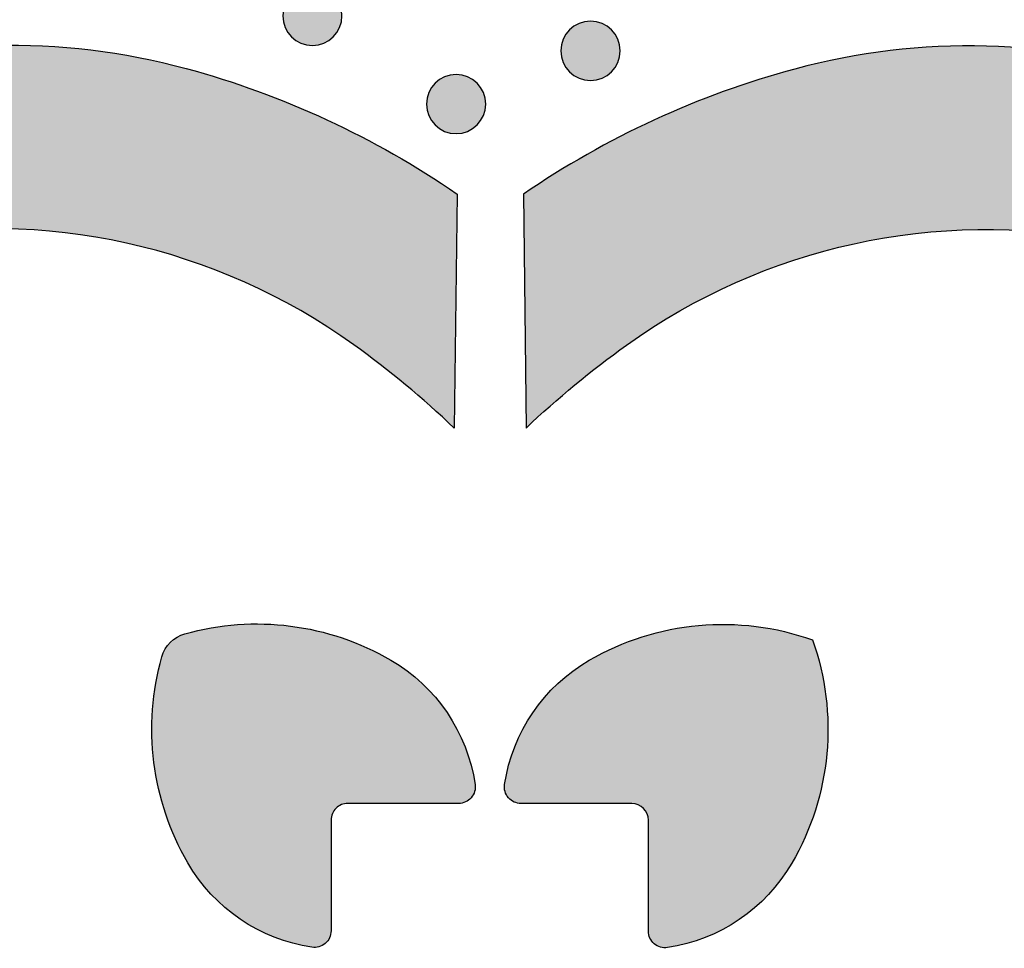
# Model space of a CAD drawing. Header units: millimetres. Extents: x -3873 to -97, y 912 to 4165.
# Tile 372 of 656: x -1908 to -1849, y 2684 to 2739. Entities that reach past the tile are written whole.
import ezdxf

# ---------------------------------------------------------------- set-up
doc = ezdxf.new("R2010")
doc.units = ezdxf.units.MM
doc.layers.add('pattern', color=7, linetype='Continuous', true_color=0x000000)

msp = doc.modelspace()

# ---------------------------------------------------------------- hatches: boundary and pattern name
at = {"layer": 'pattern'}
for points in [[(-1889.658, 2738.274), (-1889.686, 2738.247), (-1889.715, 2738.22), (-1889.745, 2738.193), (-1889.776, 2738.167), (-1889.807, 2738.141), (-1889.84, 2738.116), (-1889.873, 2738.091), (-1889.907, 2738.067), (-1889.942, 2738.044), (-1889.978, 2738.021), (-1890.014, 2737.999), (-1890.052, 2737.978), (-1890.09, 2737.958), (-1890.128, 2737.938), (-1890.168, 2737.919), (-1890.208, 2737.901), (-1890.249, 2737.884), (-1890.29, 2737.868), (-1890.332, 2737.853), (-1890.374, 2737.839), (-1890.417, 2737.826), (-1890.461, 2737.814), (-1890.505, 2737.803), (-1890.549, 2737.793), (-1890.594, 2737.785), (-1890.639, 2737.777), (-1890.684, 2737.771), (-1890.729, 2737.765), (-1890.775, 2737.761), (-1890.821, 2737.758), (-1890.867, 2737.756), (-1890.913, 2737.756), (-1890.959, 2737.757), (-1891.004, 2737.758), (-1891.05, 2737.761), (-1891.096, 2737.766), (-1891.141, 2737.771), (-1891.187, 2737.777), (-1891.232, 2737.785), (-1891.276, 2737.794), (-1891.321, 2737.804), (-1891.364, 2737.815), (-1891.408, 2737.827), (-1891.451, 2737.84), (-1891.493, 2737.854), (-1891.535, 2737.869), (-1891.577, 2737.885), (-1891.617, 2737.902), (-1891.657, 2737.92), (-1891.697, 2737.939), (-1891.735, 2737.959), (-1891.773, 2737.98), (-1891.811, 2738.001), (-1891.847, 2738.023), (-1891.883, 2738.046), (-1891.918, 2738.069), (-1891.952, 2738.093), (-1891.985, 2738.118), (-1892.018, 2738.143), (-1892.049, 2738.169), (-1892.08, 2738.195), (-1892.11, 2738.222), (-1892.139, 2738.249), (-1892.167, 2738.277), (-1892.194, 2738.305), (-1892.221, 2738.334), (-1892.248, 2738.364), (-1892.274, 2738.395), (-1892.3, 2738.426), (-1892.325, 2738.459), (-1892.35, 2738.492), (-1892.374, 2738.526), (-1892.397, 2738.561), (-1892.42, 2738.597), (-1892.442, 2738.633), (-1892.463, 2738.671), (-1892.484, 2738.709), (-1892.503, 2738.747), (-1892.522, 2738.787), (-1892.54, 2738.827), (-1892.557, 2738.868), (-1892.573, 2738.909), (-1892.588, 2738.951), (-1892.602, 2738.993), (-1892.615, 2739.036), (-1892.627, 2739.08), (-1892.638, 2739.124), (-1892.648, 2739.168), (-1892.657, 2739.213), (-1892.664, 2739.258), (-1892.671, 2739.303), (-1892.676, 2739.349), (-1892.68, 2739.394), (-1892.683, 2739.44), (-1892.685, 2739.486), (-1892.685, 2739.532), (-1892.685, 2739.578), (-1892.683, 2739.624), (-1892.68, 2739.669), (-1892.676, 2739.715), (-1892.67, 2739.76), (-1892.664, 2739.806), (-1892.656, 2739.851), (-1892.647, 2739.895), (-1892.638, 2739.94), (-1892.627, 2739.983), (-1892.614, 2740.027), (-1892.601, 2740.07), (-1892.587, 2740.112), (-1892.572, 2740.154), (-1892.556, 2740.196), (-1892.539, 2740.236), (-1892.521, 2740.276), (-1892.502, 2740.316), (-1892.482, 2740.355), (-1892.462, 2740.393), (-1892.44, 2740.43), (-1892.418, 2740.466), (-1892.396, 2740.502), (-1892.372, 2740.537), (-1892.348, 2740.571), (-1892.323, 2740.604), (-1892.298, 2740.637), (-1892.272, 2740.668), (-1892.246, 2740.699), (-1892.219, 2740.729), (-1892.192, 2740.758), (-1892.165, 2740.786), (-1892.136, 2740.813), (-1892.107, 2740.841), (-1892.078, 2740.867), (-1892.047, 2740.893), (-1892.015, 2740.919), (-1891.983, 2740.944), (-1891.949, 2740.969), (-1891.915, 2740.993), (-1891.88, 2741.016), (-1891.845, 2741.039), (-1891.808, 2741.061), (-1891.771, 2741.082), (-1891.733, 2741.103), (-1891.694, 2741.122), (-1891.655, 2741.141), (-1891.614, 2741.159), (-1891.574, 2741.176), (-1891.532, 2741.192), (-1891.49, 2741.207), (-1891.448, 2741.221), (-1891.405, 2741.234), (-1891.361, 2741.246), (-1891.318, 2741.257), (-1891.273, 2741.267), (-1891.229, 2741.276), (-1891.184, 2741.283), (-1891.138, 2741.29), (-1891.093, 2741.295), (-1891.047, 2741.299), (-1891.001, 2741.302), (-1890.956, 2741.304), (-1890.91, 2741.305), (-1890.864, 2741.304), (-1890.818, 2741.302), (-1890.772, 2741.299), (-1890.726, 2741.295), (-1890.681, 2741.29), (-1890.636, 2741.283), (-1890.591, 2741.275), (-1890.546, 2741.267), (-1890.502, 2741.257), (-1890.458, 2741.246), (-1890.414, 2741.234), (-1890.371, 2741.22), (-1890.329, 2741.206), (-1890.287, 2741.191), (-1890.246, 2741.175), (-1890.205, 2741.158), (-1890.165, 2741.14), (-1890.126, 2741.121), (-1890.087, 2741.101), (-1890.049, 2741.081), (-1890.012, 2741.06), (-1889.975, 2741.038), (-1889.939, 2741.015), (-1889.904, 2740.991), (-1889.87, 2740.967), (-1889.837, 2740.943), (-1889.805, 2740.917), (-1889.773, 2740.891), (-1889.742, 2740.865), (-1889.713, 2740.838), (-1889.684, 2740.811), (-1889.655, 2740.784), (-1889.628, 2740.756), (-1889.601, 2740.727), (-1889.574, 2740.697), (-1889.548, 2740.666), (-1889.522, 2740.634), (-1889.497, 2740.602), (-1889.472, 2740.568), (-1889.448, 2740.534), (-1889.425, 2740.499), (-1889.402, 2740.464), (-1889.38, 2740.427), (-1889.359, 2740.39), (-1889.339, 2740.352), (-1889.319, 2740.313), (-1889.3, 2740.274), (-1889.282, 2740.234), (-1889.265, 2740.193), (-1889.249, 2740.151), (-1889.234, 2740.109), (-1889.22, 2740.067), (-1889.207, 2740.024), (-1889.195, 2739.98), (-1889.184, 2739.937), (-1889.174, 2739.892), (-1889.165, 2739.848), (-1889.158, 2739.803), (-1889.151, 2739.757), (-1889.146, 2739.712), (-1889.142, 2739.666), (-1889.139, 2739.62), (-1889.137, 2739.575), (-1889.137, 2739.529), (-1889.137, 2739.483), (-1889.139, 2739.437), (-1889.142, 2739.391), (-1889.146, 2739.345), (-1889.152, 2739.3), (-1889.158, 2739.255), (-1889.166, 2739.21), (-1889.175, 2739.165), (-1889.185, 2739.121), (-1889.196, 2739.077), (-1889.208, 2739.033), (-1889.221, 2738.991), (-1889.235, 2738.948), (-1889.25, 2738.906), (-1889.266, 2738.865), (-1889.283, 2738.824), (-1889.301, 2738.784), (-1889.32, 2738.745), (-1889.34, 2738.706), (-1889.36, 2738.668), (-1889.382, 2738.631), (-1889.404, 2738.594), (-1889.427, 2738.558), (-1889.45, 2738.524), (-1889.474, 2738.489), (-1889.499, 2738.456), (-1889.524, 2738.424), (-1889.55, 2738.392), (-1889.576, 2738.361), (-1889.603, 2738.332), (-1889.63, 2738.303)], [(-1872.965, 2736.184), (-1872.994, 2736.156), (-1873.023, 2736.129), (-1873.053, 2736.102), (-1873.083, 2736.076), (-1873.115, 2736.05), (-1873.147, 2736.025), (-1873.181, 2736.001), (-1873.215, 2735.976), (-1873.25, 2735.953), (-1873.285, 2735.93), (-1873.322, 2735.908), (-1873.359, 2735.887), (-1873.397, 2735.867), (-1873.436, 2735.847), (-1873.476, 2735.828), (-1873.516, 2735.81), (-1873.556, 2735.793), (-1873.598, 2735.777), (-1873.64, 2735.762), (-1873.682, 2735.748), (-1873.725, 2735.735), (-1873.769, 2735.723), (-1873.813, 2735.712), (-1873.857, 2735.702), (-1873.902, 2735.694), (-1873.947, 2735.686), (-1873.992, 2735.68), (-1874.037, 2735.674), (-1874.083, 2735.67), (-1874.129, 2735.667), (-1874.175, 2735.666), (-1874.22, 2735.665), (-1874.266, 2735.666), (-1874.312, 2735.667), (-1874.358, 2735.67), (-1874.404, 2735.675), (-1874.449, 2735.68), (-1874.494, 2735.687), (-1874.539, 2735.694), (-1874.584, 2735.703), (-1874.628, 2735.713), (-1874.672, 2735.724), (-1874.716, 2735.736), (-1874.759, 2735.749), (-1874.801, 2735.763), (-1874.843, 2735.778), (-1874.884, 2735.795), (-1874.925, 2735.812), (-1874.965, 2735.83), (-1875.005, 2735.848), (-1875.043, 2735.868), (-1875.081, 2735.889), (-1875.118, 2735.91), (-1875.155, 2735.932), (-1875.191, 2735.955), (-1875.226, 2735.978), (-1875.26, 2736.002), (-1875.293, 2736.027), (-1875.325, 2736.052), (-1875.357, 2736.078), (-1875.388, 2736.104), (-1875.418, 2736.131), (-1875.447, 2736.158), (-1875.475, 2736.186), (-1875.502, 2736.214), (-1875.529, 2736.243), (-1875.556, 2736.273), (-1875.582, 2736.304), (-1875.608, 2736.335), (-1875.633, 2736.368), (-1875.658, 2736.401), (-1875.682, 2736.435), (-1875.705, 2736.47), (-1875.728, 2736.506), (-1875.75, 2736.542), (-1875.771, 2736.58), (-1875.792, 2736.618), (-1875.811, 2736.656), (-1875.83, 2736.696), (-1875.848, 2736.736), (-1875.865, 2736.777), (-1875.881, 2736.818), (-1875.896, 2736.86), (-1875.91, 2736.903), (-1875.923, 2736.946), (-1875.935, 2736.989), (-1875.946, 2737.033), (-1875.956, 2737.077), (-1875.965, 2737.122), (-1875.972, 2737.167), (-1875.979, 2737.212), (-1875.984, 2737.258), (-1875.988, 2737.303), (-1875.991, 2737.349), (-1875.993, 2737.395), (-1875.993, 2737.441), (-1875.993, 2737.487), (-1875.991, 2737.533), (-1875.988, 2737.578), (-1875.984, 2737.624), (-1875.978, 2737.67), (-1875.972, 2737.715), (-1875.964, 2737.76), (-1875.955, 2737.804), (-1875.945, 2737.849), (-1875.934, 2737.893), (-1875.922, 2737.936), (-1875.909, 2737.979), (-1875.895, 2738.021), (-1875.88, 2738.063), (-1875.864, 2738.105), (-1875.847, 2738.145), (-1875.829, 2738.186), (-1875.81, 2738.225), (-1875.79, 2738.264), (-1875.77, 2738.302), (-1875.748, 2738.339), (-1875.726, 2738.375), (-1875.703, 2738.411), (-1875.68, 2738.446), (-1875.656, 2738.48), (-1875.631, 2738.513), (-1875.606, 2738.546), (-1875.58, 2738.577), (-1875.554, 2738.608), (-1875.527, 2738.638), (-1875.5, 2738.667), (-1875.472, 2738.695), (-1875.444, 2738.723), (-1875.415, 2738.75), (-1875.385, 2738.776), (-1875.355, 2738.803), (-1875.323, 2738.828), (-1875.29, 2738.854), (-1875.257, 2738.878), (-1875.223, 2738.902), (-1875.188, 2738.926), (-1875.152, 2738.948), (-1875.116, 2738.97), (-1875.079, 2738.991), (-1875.041, 2739.012), (-1875.002, 2739.032), (-1874.962, 2739.05), (-1874.922, 2739.068), (-1874.881, 2739.085), (-1874.84, 2739.101), (-1874.798, 2739.116), (-1874.756, 2739.131), (-1874.713, 2739.144), (-1874.669, 2739.156), (-1874.625, 2739.166), (-1874.581, 2739.176), (-1874.536, 2739.185), (-1874.491, 2739.193), (-1874.446, 2739.199), (-1874.401, 2739.204), (-1874.355, 2739.208), (-1874.309, 2739.211), (-1874.263, 2739.213), (-1874.217, 2739.214), (-1874.171, 2739.213), (-1874.126, 2739.211), (-1874.08, 2739.208), (-1874.034, 2739.204), (-1873.989, 2739.199), (-1873.943, 2739.192), (-1873.898, 2739.184), (-1873.854, 2739.176), (-1873.81, 2739.166), (-1873.766, 2739.155), (-1873.722, 2739.143), (-1873.679, 2739.13), (-1873.637, 2739.115), (-1873.595, 2739.1), (-1873.554, 2739.084), (-1873.513, 2739.067), (-1873.473, 2739.049), (-1873.433, 2739.03), (-1873.395, 2739.011), (-1873.357, 2738.99), (-1873.319, 2738.969), (-1873.283, 2738.947), (-1873.247, 2738.924), (-1873.212, 2738.9), (-1873.178, 2738.876), (-1873.145, 2738.852), (-1873.113, 2738.826), (-1873.081, 2738.801), (-1873.05, 2738.774), (-1873.02, 2738.748), (-1872.991, 2738.72), (-1872.963, 2738.693), (-1872.936, 2738.665), (-1872.909, 2738.636), (-1872.882, 2738.606), (-1872.856, 2738.575), (-1872.83, 2738.543), (-1872.805, 2738.511), (-1872.78, 2738.478), (-1872.756, 2738.443), (-1872.733, 2738.408), (-1872.71, 2738.373), (-1872.688, 2738.336), (-1872.667, 2738.299), (-1872.646, 2738.261), (-1872.627, 2738.222), (-1872.608, 2738.183), (-1872.59, 2738.143), (-1872.573, 2738.102), (-1872.557, 2738.061), (-1872.542, 2738.019), (-1872.528, 2737.976), (-1872.515, 2737.933), (-1872.503, 2737.89), (-1872.492, 2737.846), (-1872.482, 2737.801), (-1872.473, 2737.757), (-1872.466, 2737.712), (-1872.459, 2737.667), (-1872.454, 2737.621), (-1872.45, 2737.575), (-1872.447, 2737.53), (-1872.445, 2737.484), (-1872.445, 2737.438), (-1872.445, 2737.392), (-1872.447, 2737.346), (-1872.45, 2737.3), (-1872.454, 2737.255), (-1872.46, 2737.209), (-1872.466, 2737.164), (-1872.474, 2737.119), (-1872.483, 2737.074), (-1872.492, 2737.03), (-1872.503, 2736.986), (-1872.516, 2736.943), (-1872.529, 2736.9), (-1872.543, 2736.857), (-1872.558, 2736.815), (-1872.574, 2736.774), (-1872.591, 2736.733), (-1872.609, 2736.693), (-1872.628, 2736.654), (-1872.648, 2736.615), (-1872.668, 2736.577), (-1872.69, 2736.54), (-1872.712, 2736.503), (-1872.734, 2736.468), (-1872.758, 2736.433), (-1872.782, 2736.399), (-1872.807, 2736.365), (-1872.832, 2736.333), (-1872.858, 2736.301), (-1872.884, 2736.271), (-1872.911, 2736.241), (-1872.938, 2736.212)], [(-1912.325, 2684.922), (-1926.37, 2684.766), (-1926.994, 2685.699), (-1927.6, 2686.646), (-1928.186, 2687.606), (-1928.753, 2688.58), (-1929.299, 2689.567), (-1929.825, 2690.565), (-1930.33, 2691.575), (-1930.813, 2692.596), (-1931.275, 2693.626), (-1931.715, 2694.666), (-1932.133, 2695.714), (-1932.528, 2696.771), (-1932.9, 2697.834), (-1933.25, 2698.904), (-1933.576, 2699.98), (-1933.88, 2701.06), (-1934.06, 2701.754), (-1934.229, 2702.453), (-1934.385, 2703.157), (-1934.529, 2703.865), (-1934.661, 2704.577), (-1934.78, 2705.292), (-1934.886, 2706.01), (-1934.979, 2706.731), (-1935.06, 2707.455), (-1935.127, 2708.181), (-1935.181, 2708.909), (-1935.222, 2709.638), (-1935.25, 2710.369), (-1935.265, 2711.1), (-1935.266, 2711.831), (-1935.254, 2712.563), (-1935.229, 2713.294), (-1935.191, 2714.024), (-1935.139, 2714.754), (-1935.074, 2715.482), (-1934.996, 2716.208), (-1934.905, 2716.932), (-1934.8, 2717.654), (-1934.683, 2718.373), (-1934.553, 2719.088), (-1934.411, 2719.8), (-1934.256, 2720.509), (-1934.088, 2721.213), (-1933.908, 2721.912), (-1933.716, 2722.607), (-1933.512, 2723.297), (-1933.297, 2723.981), (-1933.127, 2724.479), (-1932.942, 2724.975), (-1932.742, 2725.469), (-1932.526, 2725.959), (-1932.294, 2726.446), (-1932.048, 2726.927), (-1931.786, 2727.404), (-1931.509, 2727.874), (-1931.217, 2728.338), (-1930.911, 2728.794), (-1930.59, 2729.242), (-1930.255, 2729.681), (-1929.907, 2730.111), (-1929.545, 2730.531), (-1929.171, 2730.94), (-1928.784, 2731.338), (-1928.386, 2731.724), (-1927.976, 2732.097), (-1927.556, 2732.458), (-1927.126, 2732.806), (-1926.686, 2733.14), (-1926.237, 2733.459), (-1925.781, 2733.765), (-1925.316, 2734.056), (-1924.846, 2734.332), (-1924.369, 2734.593), (-1923.886, 2734.839), (-1923.4, 2735.069), (-1922.909, 2735.285), (-1922.415, 2735.484), (-1921.918, 2735.668), (-1921.42, 2735.837), (-1920.735, 2736.052), (-1920.045, 2736.254), (-1919.35, 2736.445), (-1918.65, 2736.624), (-1917.946, 2736.79), (-1917.237, 2736.944), (-1916.525, 2737.085), (-1915.809, 2737.214), (-1915.09, 2737.33), (-1914.368, 2737.433), (-1913.644, 2737.522), (-1912.918, 2737.599), (-1912.19, 2737.663), (-1911.46, 2737.714), (-1910.73, 2737.751), (-1909.998, 2737.775), (-1909.267, 2737.785), (-1908.535, 2737.783), (-1907.804, 2737.767), (-1907.074, 2737.738), (-1906.345, 2737.695), (-1905.617, 2737.64), (-1904.891, 2737.571), (-1904.168, 2737.49), (-1903.446, 2737.395), (-1902.728, 2737.288), (-1902.013, 2737.167), (-1901.302, 2737.035), (-1900.594, 2736.889), (-1899.891, 2736.732), (-1899.192, 2736.562), (-1898.498, 2736.38), (-1897.418, 2736.075), (-1896.343, 2735.746), (-1895.274, 2735.395), (-1894.211, 2735.021), (-1893.156, 2734.624), (-1892.108, 2734.204), (-1891.069, 2733.763), (-1890.039, 2733.299), (-1889.02, 2732.814), (-1888.011, 2732.307), (-1887.013, 2731.779), (-1886.027, 2731.231), (-1885.054, 2730.663), (-1884.095, 2730.075), (-1883.149, 2729.468), (-1882.218, 2728.842), (-1882.397, 2714.797), (-1883.838, 2716.123), (-1885.324, 2717.399), (-1886.853, 2718.623), (-1888.422, 2719.792), (-1889.174, 2720.318), (-1889.942, 2720.828), (-1890.725, 2721.321), (-1891.525, 2721.796), (-1892.339, 2722.253), (-1893.167, 2722.69), (-1894.009, 2723.108), (-1894.863, 2723.505), (-1895.73, 2723.882), (-1896.608, 2724.237), (-1897.496, 2724.571), (-1898.394, 2724.882), (-1899.301, 2725.17), (-1900.216, 2725.435), (-1901.139, 2725.677), (-1902.067, 2725.895), (-1903.001, 2726.09), (-1903.939, 2726.26), (-1904.88, 2726.406), (-1905.824, 2726.527), (-1906.769, 2726.624), (-1907.716, 2726.697), (-1908.661, 2726.746), (-1909.606, 2726.771), (-1910.548, 2726.771), (-1911.488, 2726.748), (-1912.423, 2726.701), (-1913.354, 2726.631), (-1914.279, 2726.538), (-1915.198, 2726.422), (-1916.109, 2726.284), (-1917.012, 2726.124), (-1917.155, 2726.096), (-1917.298, 2726.065), (-1917.442, 2726.031), (-1917.585, 2725.994), (-1917.728, 2725.955), (-1917.871, 2725.913), (-1918.015, 2725.868), (-1918.158, 2725.821), (-1918.3, 2725.77), (-1918.442, 2725.717), (-1918.584, 2725.661), (-1918.725, 2725.602), (-1918.866, 2725.54), (-1919.006, 2725.476), (-1919.145, 2725.408), (-1919.284, 2725.338), (-1919.421, 2725.265), (-1919.557, 2725.189), (-1919.692, 2725.111), (-1919.826, 2725.029), (-1919.959, 2724.945), (-1920.091, 2724.859), (-1920.221, 2724.769), (-1920.349, 2724.677), (-1920.476, 2724.583), (-1920.601, 2724.486), (-1920.724, 2724.386), (-1920.846, 2724.284), (-1920.966, 2724.18), (-1921.083, 2724.073), (-1921.199, 2723.964), (-1921.313, 2723.853), (-1921.424, 2723.739), (-1921.533, 2723.624), (-1921.64, 2723.506), (-1921.745, 2723.387), (-1921.847, 2723.265), (-1921.947, 2723.142), (-1922.044, 2723.017), (-1922.139, 2722.891), (-1922.231, 2722.762), (-1922.321, 2722.633), (-1922.408, 2722.501), (-1922.492, 2722.369), (-1922.573, 2722.235), (-1922.652, 2722.1), (-1922.728, 2721.964), (-1922.802, 2721.826), (-1922.872, 2721.688), (-1922.94, 2721.549), (-1923.004, 2721.409), (-1923.066, 2721.269), (-1923.126, 2721.127), (-1923.182, 2720.986), (-1923.235, 2720.844), (-1923.286, 2720.701), (-1923.334, 2720.558), (-1923.379, 2720.415), (-1923.421, 2720.272), (-1923.461, 2720.129), (-1923.498, 2719.985), (-1923.532, 2719.842), (-1923.563, 2719.699), (-1923.592, 2719.556), (-1923.753, 2718.653), (-1923.892, 2717.742), (-1924.01, 2716.824), (-1924.104, 2715.899), (-1924.176, 2714.968), (-1924.225, 2714.033), (-1924.25, 2713.094), (-1924.251, 2712.151), (-1924.228, 2711.207), (-1924.181, 2710.261), (-1924.11, 2709.314), (-1924.014, 2708.369), (-1923.894, 2707.425), (-1923.75, 2706.483), (-1923.581, 2705.545), (-1923.389, 2704.611), (-1923.172, 2703.682), (-1922.932, 2702.759), (-1922.668, 2701.844), (-1922.382, 2700.936), (-1922.072, 2700.038), (-1921.74, 2699.149), (-1921.387, 2698.27), (-1921.011, 2697.403), (-1920.615, 2696.548), (-1920.199, 2695.705), (-1919.763, 2694.876), (-1919.308, 2694.061), (-1918.834, 2693.261), (-1918.343, 2692.477), (-1917.834, 2691.708), (-1917.309, 2690.955), (-1916.143, 2689.384), (-1914.921, 2687.853), (-1913.648, 2686.364)], [(-1848.213, 2684.866), (-1834.168, 2684.686), (-1833.542, 2685.617), (-1832.935, 2686.563), (-1832.347, 2687.523), (-1831.779, 2688.496), (-1831.231, 2689.481), (-1830.703, 2690.479), (-1830.196, 2691.488), (-1829.711, 2692.508), (-1829.247, 2693.537), (-1828.806, 2694.576), (-1828.386, 2695.624), (-1827.989, 2696.68), (-1827.615, 2697.742), (-1827.263, 2698.812), (-1826.935, 2699.887), (-1826.63, 2700.966), (-1826.448, 2701.661), (-1826.278, 2702.359), (-1826.121, 2703.063), (-1825.975, 2703.77), (-1825.843, 2704.482), (-1825.722, 2705.197), (-1825.615, 2705.915), (-1825.52, 2706.636), (-1825.439, 2707.36), (-1825.37, 2708.086), (-1825.315, 2708.813), (-1825.272, 2709.542), (-1825.243, 2710.273), (-1825.227, 2711.004), (-1825.225, 2711.735), (-1825.235, 2712.467), (-1825.259, 2713.198), (-1825.296, 2713.929), (-1825.347, 2714.658), (-1825.411, 2715.386), (-1825.487, 2716.113), (-1825.577, 2716.837), (-1825.68, 2717.559), (-1825.796, 2718.278), (-1825.925, 2718.994), (-1826.066, 2719.706), (-1826.22, 2720.414), (-1826.386, 2721.119), (-1826.565, 2721.819), (-1826.756, 2722.514), (-1826.958, 2723.204), (-1827.173, 2723.888), (-1827.346, 2724.4), (-1827.535, 2724.908), (-1827.74, 2725.411), (-1827.959, 2725.91), (-1828.194, 2726.402), (-1828.444, 2726.888), (-1828.708, 2727.367), (-1828.986, 2727.837), (-1829.278, 2728.3), (-1829.583, 2728.753), (-1829.902, 2729.197), (-1830.233, 2729.631), (-1830.576, 2730.053), (-1830.931, 2730.465), (-1831.296, 2730.865), (-1831.672, 2731.253), (-1832.06, 2731.63), (-1832.459, 2731.996), (-1832.87, 2732.351), (-1833.292, 2732.695), (-1833.725, 2733.027), (-1834.168, 2733.346), (-1834.621, 2733.653), (-1835.083, 2733.945), (-1835.554, 2734.224), (-1836.032, 2734.489), (-1836.517, 2734.74), (-1837.009, 2734.975), (-1837.507, 2735.196), (-1838.01, 2735.401), (-1838.518, 2735.591), (-1839.029, 2735.765), (-1839.713, 2735.981), (-1840.403, 2736.185), (-1841.098, 2736.377), (-1841.797, 2736.557), (-1842.501, 2736.724), (-1843.21, 2736.879), (-1843.922, 2737.022), (-1844.637, 2737.152), (-1845.356, 2737.269), (-1846.078, 2737.373), (-1846.802, 2737.464), (-1847.528, 2737.542), (-1848.256, 2737.607), (-1848.985, 2737.659), (-1849.716, 2737.698), (-1850.447, 2737.723), (-1851.179, 2737.735), (-1851.91, 2737.733), (-1852.641, 2737.719), (-1853.372, 2737.691), (-1854.101, 2737.65), (-1854.829, 2737.596), (-1855.555, 2737.528), (-1856.278, 2737.448), (-1857, 2737.354), (-1857.718, 2737.248), (-1858.433, 2737.129), (-1859.145, 2736.998), (-1859.853, 2736.854), (-1860.557, 2736.697), (-1861.256, 2736.529), (-1861.95, 2736.348), (-1863.03, 2736.045), (-1864.106, 2735.718), (-1865.176, 2735.369), (-1866.239, 2734.996), (-1867.295, 2734.601), (-1868.344, 2734.184), (-1869.384, 2733.744), (-1870.414, 2733.282), (-1871.435, 2732.798), (-1872.445, 2732.293), (-1873.443, 2731.768), (-1874.43, 2731.221), (-1875.403, 2730.654), (-1876.364, 2730.068), (-1877.311, 2729.463), (-1878.244, 2728.838), (-1878.088, 2714.794), (-1876.646, 2716.117), (-1875.157, 2717.39), (-1873.626, 2718.611), (-1872.055, 2719.778), (-1871.302, 2720.303), (-1870.533, 2720.811), (-1869.749, 2721.303), (-1868.949, 2721.776), (-1868.134, 2722.232), (-1867.305, 2722.668), (-1866.462, 2723.084), (-1865.607, 2723.48), (-1864.74, 2723.855), (-1863.861, 2724.209), (-1862.972, 2724.541), (-1862.074, 2724.85), (-1861.166, 2725.137), (-1860.251, 2725.4), (-1859.328, 2725.641), (-1858.399, 2725.857), (-1857.465, 2726.05), (-1856.527, 2726.218), (-1855.585, 2726.363), (-1854.641, 2726.483), (-1853.696, 2726.578), (-1852.749, 2726.65), (-1851.803, 2726.697), (-1850.859, 2726.719), (-1849.916, 2726.718), (-1848.977, 2726.693), (-1848.041, 2726.645), (-1847.111, 2726.573), (-1846.186, 2726.478), (-1845.268, 2726.361), (-1844.357, 2726.221), (-1843.453, 2726.06), (-1843.304, 2726.03), (-1843.155, 2725.997), (-1843.007, 2725.962), (-1842.858, 2725.923), (-1842.71, 2725.882), (-1842.563, 2725.838), (-1842.416, 2725.791), (-1842.27, 2725.741), (-1842.124, 2725.688), (-1841.98, 2725.633), (-1841.836, 2725.575), (-1841.693, 2725.514), (-1841.552, 2725.451), (-1841.411, 2725.384), (-1841.272, 2725.315), (-1841.134, 2725.244), (-1840.997, 2725.17), (-1840.862, 2725.093), (-1840.728, 2725.014), (-1840.596, 2724.932), (-1840.466, 2724.848), (-1840.337, 2724.762), (-1840.21, 2724.673), (-1840.085, 2724.582), (-1839.962, 2724.489), (-1839.841, 2724.394), (-1839.722, 2724.297), (-1839.604, 2724.197), (-1839.489, 2724.096), (-1839.376, 2723.993), (-1839.266, 2723.888), (-1839.157, 2723.781), (-1839.051, 2723.673), (-1838.946, 2723.562), (-1838.843, 2723.449), (-1838.742, 2723.333), (-1838.643, 2723.216), (-1838.546, 2723.097), (-1838.45, 2722.975), (-1838.358, 2722.852), (-1838.267, 2722.726), (-1838.178, 2722.599), (-1838.092, 2722.471), (-1838.009, 2722.34), (-1837.927, 2722.208), (-1837.848, 2722.074), (-1837.772, 2721.939), (-1837.698, 2721.802), (-1837.627, 2721.664), (-1837.558, 2721.524), (-1837.492, 2721.384), (-1837.429, 2721.242), (-1837.368, 2721.099), (-1837.31, 2720.955), (-1837.255, 2720.811), (-1837.203, 2720.665), (-1837.153, 2720.519), (-1837.107, 2720.372), (-1837.063, 2720.225), (-1837.022, 2720.076), (-1836.983, 2719.928), (-1836.948, 2719.779), (-1836.915, 2719.63), (-1836.886, 2719.481), (-1836.726, 2718.578), (-1836.588, 2717.666), (-1836.472, 2716.748), (-1836.379, 2715.823), (-1836.309, 2714.892), (-1836.262, 2713.956), (-1836.239, 2713.017), (-1836.239, 2712.075), (-1836.264, 2711.13), (-1836.313, 2710.184), (-1836.385, 2709.238), (-1836.483, 2708.292), (-1836.604, 2707.349), (-1836.75, 2706.407), (-1836.92, 2705.469), (-1837.115, 2704.535), (-1837.333, 2703.607), (-1837.575, 2702.685), (-1837.84, 2701.77), (-1838.128, 2700.863), (-1838.439, 2699.965), (-1838.773, 2699.076), (-1839.128, 2698.198), (-1839.505, 2697.332), (-1839.902, 2696.477), (-1840.32, 2695.635), (-1840.757, 2694.807), (-1841.214, 2693.993), (-1841.689, 2693.194), (-1842.182, 2692.41), (-1842.692, 2691.642), (-1843.218, 2690.891), (-1844.387, 2689.321), (-1845.611, 2687.792), (-1846.887, 2686.306)], [(-1881.032, 2732.986), (-1881.06, 2732.959), (-1881.089, 2732.932), (-1881.119, 2732.905), (-1881.15, 2732.879), (-1881.181, 2732.853), (-1881.214, 2732.828), (-1881.247, 2732.803), (-1881.281, 2732.779), (-1881.316, 2732.756), (-1881.352, 2732.733), (-1881.389, 2732.711), (-1881.426, 2732.69), (-1881.464, 2732.669), (-1881.503, 2732.65), (-1881.542, 2732.631), (-1881.582, 2732.613), (-1881.623, 2732.596), (-1881.664, 2732.58), (-1881.706, 2732.565), (-1881.749, 2732.551), (-1881.792, 2732.538), (-1881.835, 2732.526), (-1881.879, 2732.515), (-1881.923, 2732.505), (-1881.968, 2732.496), (-1882.013, 2732.489), (-1882.058, 2732.482), (-1882.104, 2732.477), (-1882.149, 2732.473), (-1882.195, 2732.47), (-1882.241, 2732.468), (-1882.287, 2732.468), (-1882.333, 2732.468), (-1882.379, 2732.47), (-1882.425, 2732.473), (-1882.47, 2732.477), (-1882.516, 2732.483), (-1882.561, 2732.489), (-1882.606, 2732.497), (-1882.651, 2732.506), (-1882.695, 2732.516), (-1882.739, 2732.527), (-1882.782, 2732.539), (-1882.825, 2732.552), (-1882.868, 2732.566), (-1882.91, 2732.581), (-1882.951, 2732.597), (-1882.992, 2732.614), (-1883.032, 2732.632), (-1883.071, 2732.651), (-1883.11, 2732.671), (-1883.148, 2732.691), (-1883.185, 2732.713), (-1883.221, 2732.735), (-1883.257, 2732.758), (-1883.292, 2732.781), (-1883.326, 2732.805), (-1883.359, 2732.83), (-1883.392, 2732.855), (-1883.423, 2732.881), (-1883.454, 2732.907), (-1883.484, 2732.934), (-1883.513, 2732.961), (-1883.541, 2732.989), (-1883.569, 2733.017), (-1883.596, 2733.046), (-1883.622, 2733.076), (-1883.649, 2733.106), (-1883.674, 2733.138), (-1883.7, 2733.171), (-1883.724, 2733.204), (-1883.748, 2733.238), (-1883.772, 2733.273), (-1883.794, 2733.309), (-1883.816, 2733.345), (-1883.838, 2733.382), (-1883.858, 2733.42), (-1883.878, 2733.459), (-1883.896, 2733.499), (-1883.914, 2733.539), (-1883.931, 2733.58), (-1883.947, 2733.621), (-1883.963, 2733.663), (-1883.977, 2733.705), (-1883.99, 2733.748), (-1884.002, 2733.792), (-1884.013, 2733.836), (-1884.022, 2733.88), (-1884.031, 2733.925), (-1884.039, 2733.97), (-1884.045, 2734.015), (-1884.05, 2734.06), (-1884.055, 2734.106), (-1884.057, 2734.152), (-1884.059, 2734.198), (-1884.06, 2734.244), (-1884.059, 2734.29), (-1884.057, 2734.335), (-1884.054, 2734.381), (-1884.05, 2734.427), (-1884.045, 2734.472), (-1884.038, 2734.518), (-1884.031, 2734.563), (-1884.022, 2734.607), (-1884.012, 2734.651), (-1884.001, 2734.695), (-1883.989, 2734.739), (-1883.976, 2734.782), (-1883.962, 2734.824), (-1883.946, 2734.866), (-1883.93, 2734.907), (-1883.913, 2734.948), (-1883.895, 2734.988), (-1883.876, 2735.028), (-1883.857, 2735.066), (-1883.836, 2735.104), (-1883.815, 2735.142), (-1883.793, 2735.178), (-1883.77, 2735.214), (-1883.747, 2735.249), (-1883.722, 2735.283), (-1883.698, 2735.316), (-1883.673, 2735.348), (-1883.647, 2735.38), (-1883.62, 2735.411), (-1883.594, 2735.441), (-1883.567, 2735.47), (-1883.539, 2735.498), (-1883.511, 2735.525), (-1883.482, 2735.552), (-1883.452, 2735.579), (-1883.421, 2735.605), (-1883.389, 2735.631), (-1883.357, 2735.656), (-1883.324, 2735.681), (-1883.29, 2735.705), (-1883.255, 2735.728), (-1883.219, 2735.751), (-1883.182, 2735.773), (-1883.145, 2735.794), (-1883.107, 2735.815), (-1883.068, 2735.834), (-1883.029, 2735.853), (-1882.989, 2735.871), (-1882.948, 2735.888), (-1882.907, 2735.904), (-1882.865, 2735.919), (-1882.822, 2735.933), (-1882.779, 2735.946), (-1882.736, 2735.958), (-1882.692, 2735.969), (-1882.647, 2735.979), (-1882.603, 2735.988), (-1882.558, 2735.995), (-1882.513, 2736.002), (-1882.467, 2736.007), (-1882.421, 2736.011), (-1882.376, 2736.014), (-1882.33, 2736.016), (-1882.284, 2736.016), (-1882.238, 2736.016), (-1882.192, 2736.014), (-1882.146, 2736.011), (-1882.101, 2736.007), (-1882.055, 2736.001), (-1882.01, 2735.995), (-1881.965, 2735.987), (-1881.92, 2735.978), (-1881.876, 2735.968), (-1881.832, 2735.957), (-1881.789, 2735.945), (-1881.746, 2735.932), (-1881.703, 2735.918), (-1881.661, 2735.903), (-1881.62, 2735.887), (-1881.579, 2735.87), (-1881.539, 2735.852), (-1881.5, 2735.833), (-1881.461, 2735.813), (-1881.423, 2735.793), (-1881.386, 2735.771), (-1881.349, 2735.749), (-1881.314, 2735.727), (-1881.279, 2735.703), (-1881.245, 2735.679), (-1881.211, 2735.654), (-1881.179, 2735.629), (-1881.147, 2735.603), (-1881.117, 2735.577), (-1881.087, 2735.55), (-1881.058, 2735.523), (-1881.03, 2735.496), (-1881.002, 2735.467), (-1880.975, 2735.438), (-1880.948, 2735.408), (-1880.922, 2735.378), (-1880.896, 2735.346), (-1880.871, 2735.314), (-1880.847, 2735.28), (-1880.823, 2735.246), (-1880.799, 2735.211), (-1880.777, 2735.175), (-1880.755, 2735.139), (-1880.733, 2735.102), (-1880.713, 2735.064), (-1880.693, 2735.025), (-1880.674, 2734.985), (-1880.656, 2734.945), (-1880.639, 2734.905), (-1880.623, 2734.863), (-1880.608, 2734.821), (-1880.594, 2734.779), (-1880.581, 2734.736), (-1880.569, 2734.692), (-1880.558, 2734.648), (-1880.548, 2734.604), (-1880.54, 2734.559), (-1880.532, 2734.514), (-1880.526, 2734.469), (-1880.52, 2734.424), (-1880.516, 2734.378), (-1880.513, 2734.332), (-1880.512, 2734.286), (-1880.511, 2734.241), (-1880.512, 2734.195), (-1880.514, 2734.149), (-1880.517, 2734.103), (-1880.521, 2734.057), (-1880.526, 2734.012), (-1880.533, 2733.967), (-1880.54, 2733.922), (-1880.549, 2733.877), (-1880.559, 2733.833), (-1880.57, 2733.789), (-1880.582, 2733.745), (-1880.595, 2733.702), (-1880.609, 2733.66), (-1880.625, 2733.618), (-1880.641, 2733.577), (-1880.658, 2733.536), (-1880.676, 2733.496), (-1880.695, 2733.456), (-1880.714, 2733.418), (-1880.735, 2733.38), (-1880.756, 2733.342), (-1880.778, 2733.306), (-1880.801, 2733.27), (-1880.824, 2733.235), (-1880.848, 2733.201), (-1880.873, 2733.168), (-1880.898, 2733.136), (-1880.924, 2733.104), (-1880.95, 2733.073), (-1880.977, 2733.043), (-1881.004, 2733.014)], [(-1889.793, 2684.622), (-1889.794, 2684.596), (-1889.795, 2684.57), (-1889.796, 2684.544), (-1889.799, 2684.517), (-1889.802, 2684.491), (-1889.806, 2684.464), (-1889.811, 2684.438), (-1889.816, 2684.411), (-1889.822, 2684.385), (-1889.829, 2684.359), (-1889.836, 2684.333), (-1889.845, 2684.307), (-1889.854, 2684.281), (-1889.863, 2684.256), (-1889.874, 2684.23), (-1889.885, 2684.205), (-1889.896, 2684.181), (-1889.909, 2684.157), (-1889.922, 2684.133), (-1889.936, 2684.109), (-1889.95, 2684.086), (-1889.965, 2684.063), (-1889.98, 2684.041), (-1889.996, 2684.019), (-1890.013, 2683.998), (-1890.03, 2683.977), (-1890.047, 2683.957), (-1890.065, 2683.937), (-1890.084, 2683.918), (-1890.103, 2683.9), (-1890.122, 2683.882), (-1890.142, 2683.865), (-1890.162, 2683.848), (-1890.182, 2683.832), (-1890.203, 2683.816), (-1890.225, 2683.8), (-1890.247, 2683.786), (-1890.27, 2683.771), (-1890.293, 2683.757), (-1890.316, 2683.744), (-1890.34, 2683.732), (-1890.364, 2683.72), (-1890.389, 2683.709), (-1890.414, 2683.698), (-1890.439, 2683.688), (-1890.465, 2683.679), (-1890.491, 2683.67), (-1890.517, 2683.662), (-1890.543, 2683.655), (-1890.57, 2683.648), (-1890.597, 2683.643), (-1890.623, 2683.638), (-1890.65, 2683.633), (-1890.677, 2683.63), (-1890.704, 2683.627), (-1890.731, 2683.625), (-1890.758, 2683.624), (-1890.785, 2683.623), (-1890.812, 2683.623), (-1890.838, 2683.624), (-1890.865, 2683.626), (-1890.891, 2683.628), (-1890.917, 2683.631), (-1890.943, 2683.634), (-1891.222, 2683.68), (-1891.501, 2683.734), (-1891.78, 2683.796), (-1892.058, 2683.866), (-1892.336, 2683.944), (-1892.613, 2684.03), (-1892.888, 2684.124), (-1893.162, 2684.226), (-1893.433, 2684.336), (-1893.702, 2684.454), (-1893.968, 2684.58), (-1894.231, 2684.714), (-1894.491, 2684.855), (-1894.747, 2685.004), (-1894.998, 2685.16), (-1895.245, 2685.323), (-1895.488, 2685.494), (-1895.725, 2685.671), (-1895.957, 2685.854), (-1896.184, 2686.044), (-1896.405, 2686.24), (-1896.619, 2686.441), (-1896.828, 2686.649), (-1897.029, 2686.861), (-1897.225, 2687.078), (-1897.413, 2687.3), (-1897.594, 2687.526), (-1897.769, 2687.756), (-1897.936, 2687.989), (-1898.095, 2688.226), (-1898.248, 2688.466), (-1898.393, 2688.709), (-1898.584, 2689.049), (-1898.768, 2689.395), (-1898.944, 2689.747), (-1899.112, 2690.105), (-1899.272, 2690.468), (-1899.424, 2690.836), (-1899.566, 2691.209), (-1899.7, 2691.587), (-1899.824, 2691.969), (-1899.939, 2692.354), (-1900.044, 2692.744), (-1900.14, 2693.136), (-1900.226, 2693.531), (-1900.302, 2693.929), (-1900.368, 2694.329), (-1900.423, 2694.73), (-1900.469, 2695.133), (-1900.504, 2695.536), (-1900.529, 2695.94), (-1900.544, 2696.344), (-1900.549, 2696.748), (-1900.544, 2697.151), (-1900.528, 2697.553), (-1900.502, 2697.954), (-1900.467, 2698.353), (-1900.421, 2698.75), (-1900.366, 2699.144), (-1900.302, 2699.536), (-1900.227, 2699.924), (-1900.144, 2700.309), (-1900.052, 2700.69), (-1899.951, 2701.067), (-1899.933, 2701.126), (-1899.914, 2701.184), (-1899.892, 2701.243), (-1899.869, 2701.301), (-1899.843, 2701.359), (-1899.816, 2701.416), (-1899.787, 2701.473), (-1899.755, 2701.529), (-1899.722, 2701.584), (-1899.687, 2701.639), (-1899.65, 2701.692), (-1899.611, 2701.744), (-1899.57, 2701.795), (-1899.528, 2701.845), (-1899.484, 2701.894), (-1899.439, 2701.941), (-1899.391, 2701.986), (-1899.343, 2702.03), (-1899.293, 2702.072), (-1899.242, 2702.113), (-1899.19, 2702.151), (-1899.136, 2702.188), (-1899.082, 2702.223), (-1899.027, 2702.256), (-1898.971, 2702.288), (-1898.914, 2702.317), (-1898.856, 2702.344), (-1898.799, 2702.37), (-1898.74, 2702.393), (-1898.682, 2702.414), (-1898.623, 2702.434), (-1898.564, 2702.451), (-1898.187, 2702.552), (-1897.806, 2702.643), (-1897.421, 2702.726), (-1897.032, 2702.799), (-1896.641, 2702.863), (-1896.246, 2702.918), (-1895.849, 2702.962), (-1895.45, 2702.997), (-1895.05, 2703.022), (-1894.647, 2703.037), (-1894.244, 2703.042), (-1893.84, 2703.037), (-1893.436, 2703.021), (-1893.032, 2702.995), (-1892.629, 2702.959), (-1892.226, 2702.913), (-1891.825, 2702.856), (-1891.425, 2702.79), (-1891.028, 2702.713), (-1890.633, 2702.626), (-1890.241, 2702.53), (-1889.852, 2702.424), (-1889.466, 2702.308), (-1889.085, 2702.183), (-1888.707, 2702.049), (-1888.334, 2701.906), (-1887.966, 2701.754), (-1887.603, 2701.594), (-1887.246, 2701.425), (-1886.894, 2701.248), (-1886.548, 2701.064), (-1886.209, 2700.872), (-1885.966, 2700.726), (-1885.727, 2700.573), (-1885.49, 2700.413), (-1885.257, 2700.246), (-1885.027, 2700.071), (-1884.801, 2699.889), (-1884.58, 2699.701), (-1884.363, 2699.505), (-1884.151, 2699.303), (-1883.944, 2699.094), (-1883.743, 2698.879), (-1883.548, 2698.658), (-1883.358, 2698.431), (-1883.175, 2698.199), (-1882.999, 2697.961), (-1882.829, 2697.718), (-1882.666, 2697.471), (-1882.51, 2697.219), (-1882.362, 2696.963), (-1882.221, 2696.703), (-1882.088, 2696.44), (-1881.963, 2696.174), (-1881.845, 2695.904), (-1881.735, 2695.633), (-1881.634, 2695.359), (-1881.54, 2695.083), (-1881.455, 2694.807), (-1881.377, 2694.529), (-1881.308, 2694.25), (-1881.246, 2693.971), (-1881.193, 2693.692), (-1881.147, 2693.413), (-1881.144, 2693.387), (-1881.141, 2693.361), (-1881.139, 2693.335), (-1881.137, 2693.308), (-1881.136, 2693.282), (-1881.136, 2693.255), (-1881.137, 2693.228), (-1881.138, 2693.201), (-1881.14, 2693.174), (-1881.143, 2693.147), (-1881.147, 2693.12), (-1881.151, 2693.093), (-1881.156, 2693.067), (-1881.162, 2693.04), (-1881.168, 2693.014), (-1881.176, 2692.987), (-1881.184, 2692.961), (-1881.192, 2692.935), (-1881.202, 2692.91), (-1881.212, 2692.884), (-1881.222, 2692.859), (-1881.234, 2692.835), (-1881.246, 2692.81), (-1881.258, 2692.786), (-1881.271, 2692.763), (-1881.285, 2692.74), (-1881.3, 2692.717), (-1881.315, 2692.695), (-1881.33, 2692.674), (-1881.346, 2692.653), (-1881.362, 2692.632), (-1881.379, 2692.612), (-1881.396, 2692.592), (-1881.414, 2692.573), (-1881.433, 2692.554), (-1881.452, 2692.536), (-1881.472, 2692.518), (-1881.492, 2692.501), (-1881.512, 2692.484), (-1881.534, 2692.467), (-1881.556, 2692.451), (-1881.578, 2692.436), (-1881.601, 2692.421), (-1881.624, 2692.406), (-1881.647, 2692.393), (-1881.671, 2692.38), (-1881.696, 2692.367), (-1881.72, 2692.356), (-1881.745, 2692.345), (-1881.77, 2692.334), (-1881.796, 2692.325), (-1881.822, 2692.316), (-1881.848, 2692.308), (-1881.874, 2692.3), (-1881.9, 2692.293), (-1881.926, 2692.287), (-1881.953, 2692.282), (-1881.979, 2692.278), (-1882.006, 2692.274), (-1882.032, 2692.271), (-1882.058, 2692.268), (-1882.085, 2692.266), (-1882.111, 2692.265), (-1882.137, 2692.265), (-1888.787, 2692.271), (-1888.809, 2692.271), (-1888.831, 2692.27), (-1888.854, 2692.269), (-1888.876, 2692.267), (-1888.899, 2692.265), (-1888.922, 2692.262), (-1888.945, 2692.258), (-1888.969, 2692.254), (-1888.992, 2692.25), (-1889.015, 2692.245), (-1889.038, 2692.239), (-1889.062, 2692.233), (-1889.085, 2692.226), (-1889.108, 2692.218), (-1889.132, 2692.21), (-1889.155, 2692.201), (-1889.178, 2692.192), (-1889.201, 2692.182), (-1889.223, 2692.171), (-1889.246, 2692.16), (-1889.268, 2692.148), (-1889.29, 2692.135), (-1889.312, 2692.122), (-1889.334, 2692.108), (-1889.355, 2692.094), (-1889.376, 2692.079), (-1889.397, 2692.064), (-1889.417, 2692.048), (-1889.437, 2692.031), (-1889.456, 2692.014), (-1889.475, 2691.997), (-1889.494, 2691.979), (-1889.512, 2691.96), (-1889.53, 2691.941), (-1889.547, 2691.922), (-1889.563, 2691.902), (-1889.579, 2691.882), (-1889.595, 2691.861), (-1889.61, 2691.84), (-1889.624, 2691.819), (-1889.638, 2691.797), (-1889.651, 2691.775), (-1889.663, 2691.753), (-1889.675, 2691.731), (-1889.687, 2691.708), (-1889.697, 2691.686), (-1889.707, 2691.663), (-1889.717, 2691.64), (-1889.726, 2691.617), (-1889.734, 2691.593), (-1889.742, 2691.57), (-1889.749, 2691.547), (-1889.755, 2691.524), (-1889.761, 2691.5), (-1889.766, 2691.477), (-1889.771, 2691.454), (-1889.775, 2691.431), (-1889.778, 2691.407), (-1889.781, 2691.384), (-1889.783, 2691.362), (-1889.785, 2691.339), (-1889.786, 2691.316), (-1889.787, 2691.294), (-1889.787, 2691.272)], [(-1871.738, 2692.256), (-1878.388, 2692.262), (-1878.414, 2692.262), (-1878.44, 2692.263), (-1878.466, 2692.265), (-1878.493, 2692.267), (-1878.519, 2692.271), (-1878.546, 2692.275), (-1878.572, 2692.279), (-1878.599, 2692.284), (-1878.625, 2692.291), (-1878.651, 2692.297), (-1878.677, 2692.305), (-1878.703, 2692.313), (-1878.729, 2692.322), (-1878.754, 2692.332), (-1878.78, 2692.342), (-1878.804, 2692.353), (-1878.829, 2692.365), (-1878.853, 2692.377), (-1878.877, 2692.39), (-1878.901, 2692.404), (-1878.924, 2692.418), (-1878.947, 2692.433), (-1878.969, 2692.449), (-1878.991, 2692.465), (-1879.012, 2692.481), (-1879.033, 2692.498), (-1879.053, 2692.516), (-1879.073, 2692.534), (-1879.092, 2692.552), (-1879.11, 2692.571), (-1879.128, 2692.59), (-1879.145, 2692.61), (-1879.162, 2692.63), (-1879.178, 2692.651), (-1879.194, 2692.672), (-1879.21, 2692.693), (-1879.224, 2692.716), (-1879.239, 2692.738), (-1879.252, 2692.761), (-1879.266, 2692.785), (-1879.278, 2692.809), (-1879.29, 2692.833), (-1879.301, 2692.858), (-1879.312, 2692.883), (-1879.322, 2692.908), (-1879.331, 2692.934), (-1879.34, 2692.959), (-1879.348, 2692.986), (-1879.355, 2693.012), (-1879.362, 2693.038), (-1879.367, 2693.065), (-1879.372, 2693.092), (-1879.376, 2693.119), (-1879.38, 2693.146), (-1879.383, 2693.173), (-1879.385, 2693.2), (-1879.386, 2693.226), (-1879.387, 2693.253), (-1879.387, 2693.28), (-1879.386, 2693.307), (-1879.384, 2693.333), (-1879.382, 2693.359), (-1879.379, 2693.386), (-1879.376, 2693.411), (-1879.329, 2693.69), (-1879.276, 2693.969), (-1879.214, 2694.248), (-1879.144, 2694.527), (-1879.066, 2694.804), (-1878.98, 2695.081), (-1878.886, 2695.357), (-1878.784, 2695.63), (-1878.673, 2695.902), (-1878.555, 2696.171), (-1878.43, 2696.437), (-1878.296, 2696.7), (-1878.155, 2696.959), (-1878.006, 2697.215), (-1877.85, 2697.467), (-1877.687, 2697.714), (-1877.516, 2697.956), (-1877.339, 2698.194), (-1877.156, 2698.426), (-1876.966, 2698.652), (-1876.77, 2698.873), (-1876.568, 2699.088), (-1876.361, 2699.296), (-1876.149, 2699.498), (-1875.932, 2699.693), (-1875.71, 2699.881), (-1875.484, 2700.063), (-1875.254, 2700.237), (-1875.021, 2700.404), (-1874.784, 2700.564), (-1874.544, 2700.716), (-1874.301, 2700.861), (-1873.933, 2701.068), (-1873.558, 2701.266), (-1873.176, 2701.455), (-1872.787, 2701.634), (-1872.391, 2701.804), (-1871.99, 2701.964), (-1871.582, 2702.113), (-1871.17, 2702.252), (-1870.752, 2702.379), (-1870.33, 2702.496), (-1869.905, 2702.601), (-1869.475, 2702.695), (-1869.043, 2702.777), (-1868.608, 2702.847), (-1868.17, 2702.905), (-1867.732, 2702.951), (-1867.292, 2702.985), (-1866.851, 2703.007), (-1866.411, 2703.017), (-1865.97, 2703.015), (-1865.531, 2703), (-1865.093, 2702.974), (-1864.657, 2702.935), (-1864.224, 2702.885), (-1863.793, 2702.823), (-1863.365, 2702.75), (-1862.941, 2702.666), (-1862.522, 2702.57), (-1862.106, 2702.464), (-1861.696, 2702.348), (-1861.291, 2702.221), (-1860.892, 2702.084), (-1860.756, 2701.685), (-1860.63, 2701.28), (-1860.514, 2700.869), (-1860.409, 2700.454), (-1860.314, 2700.034), (-1860.23, 2699.61), (-1860.158, 2699.182), (-1860.097, 2698.751), (-1860.047, 2698.318), (-1860.01, 2697.881), (-1859.984, 2697.443), (-1859.97, 2697.004), (-1859.969, 2696.564), (-1859.979, 2696.123), (-1860.002, 2695.683), (-1860.037, 2695.243), (-1860.084, 2694.804), (-1860.143, 2694.367), (-1860.213, 2693.932), (-1860.296, 2693.5), (-1860.391, 2693.071), (-1860.497, 2692.645), (-1860.614, 2692.223), (-1860.742, 2691.806), (-1860.882, 2691.394), (-1861.032, 2690.987), (-1861.192, 2690.585), (-1861.363, 2690.19), (-1861.543, 2689.801), (-1861.732, 2689.419), (-1861.931, 2689.045), (-1862.138, 2688.677), (-1862.284, 2688.435), (-1862.437, 2688.195), (-1862.597, 2687.959), (-1862.764, 2687.725), (-1862.939, 2687.496), (-1863.121, 2687.27), (-1863.309, 2687.048), (-1863.505, 2686.832), (-1863.707, 2686.62), (-1863.916, 2686.413), (-1864.131, 2686.212), (-1864.352, 2686.016), (-1864.579, 2685.827), (-1864.811, 2685.644), (-1865.049, 2685.467), (-1865.291, 2685.297), (-1865.539, 2685.135), (-1865.791, 2684.979), (-1866.047, 2684.831), (-1866.307, 2684.69), (-1866.57, 2684.557), (-1866.836, 2684.431), (-1867.106, 2684.314), (-1867.377, 2684.204), (-1867.651, 2684.102), (-1867.926, 2684.009), (-1868.203, 2683.923), (-1868.481, 2683.846), (-1868.76, 2683.776), (-1869.039, 2683.715), (-1869.318, 2683.661), (-1869.597, 2683.616), (-1869.623, 2683.612), (-1869.649, 2683.609), (-1869.675, 2683.607), (-1869.702, 2683.606), (-1869.728, 2683.605), (-1869.755, 2683.605), (-1869.782, 2683.606), (-1869.809, 2683.607), (-1869.836, 2683.609), (-1869.863, 2683.612), (-1869.89, 2683.615), (-1869.916, 2683.62), (-1869.943, 2683.625), (-1869.97, 2683.63), (-1869.996, 2683.637), (-1870.023, 2683.644), (-1870.049, 2683.652), (-1870.075, 2683.661), (-1870.1, 2683.67), (-1870.126, 2683.68), (-1870.151, 2683.691), (-1870.175, 2683.702), (-1870.2, 2683.714), (-1870.224, 2683.727), (-1870.247, 2683.74), (-1870.27, 2683.754), (-1870.293, 2683.768), (-1870.315, 2683.783), (-1870.336, 2683.798), (-1870.357, 2683.814), (-1870.378, 2683.831), (-1870.398, 2683.848), (-1870.417, 2683.865), (-1870.437, 2683.883), (-1870.456, 2683.901), (-1870.474, 2683.92), (-1870.492, 2683.94), (-1870.509, 2683.96), (-1870.526, 2683.981), (-1870.543, 2684.002), (-1870.559, 2684.024), (-1870.574, 2684.046), (-1870.589, 2684.069), (-1870.603, 2684.092), (-1870.617, 2684.116), (-1870.63, 2684.14), (-1870.642, 2684.164), (-1870.654, 2684.189), (-1870.665, 2684.214), (-1870.676, 2684.239), (-1870.685, 2684.264), (-1870.694, 2684.29), (-1870.702, 2684.316), (-1870.71, 2684.342), (-1870.717, 2684.368), (-1870.723, 2684.395), (-1870.728, 2684.421), (-1870.732, 2684.448), (-1870.736, 2684.474), (-1870.739, 2684.501), (-1870.742, 2684.527), (-1870.744, 2684.553), (-1870.745, 2684.58), (-1870.745, 2684.606), (-1870.739, 2691.255), (-1870.739, 2691.277), (-1870.74, 2691.3), (-1870.741, 2691.322), (-1870.743, 2691.345), (-1870.745, 2691.368), (-1870.748, 2691.391), (-1870.752, 2691.414), (-1870.756, 2691.437), (-1870.76, 2691.46), (-1870.765, 2691.484), (-1870.771, 2691.507), (-1870.777, 2691.53), (-1870.784, 2691.554), (-1870.792, 2691.577), (-1870.8, 2691.6), (-1870.809, 2691.623), (-1870.818, 2691.646), (-1870.828, 2691.669), (-1870.839, 2691.692), (-1870.85, 2691.715), (-1870.862, 2691.737), (-1870.875, 2691.759), (-1870.888, 2691.781), (-1870.902, 2691.802), (-1870.916, 2691.824), (-1870.931, 2691.845), (-1870.946, 2691.865), (-1870.962, 2691.886), (-1870.979, 2691.905), (-1870.996, 2691.925), (-1871.013, 2691.944), (-1871.031, 2691.963), (-1871.05, 2691.981), (-1871.069, 2691.998), (-1871.088, 2692.015), (-1871.108, 2692.032), (-1871.128, 2692.048), (-1871.149, 2692.063), (-1871.17, 2692.078), (-1871.191, 2692.093), (-1871.213, 2692.106), (-1871.235, 2692.119), (-1871.257, 2692.132), (-1871.279, 2692.144), (-1871.302, 2692.155), (-1871.324, 2692.166), (-1871.347, 2692.176), (-1871.37, 2692.185), (-1871.393, 2692.194), (-1871.417, 2692.203), (-1871.44, 2692.21), (-1871.463, 2692.217), (-1871.486, 2692.224), (-1871.51, 2692.229), (-1871.533, 2692.235), (-1871.556, 2692.239), (-1871.579, 2692.243), (-1871.603, 2692.247), (-1871.626, 2692.25), (-1871.648, 2692.252), (-1871.671, 2692.254), (-1871.694, 2692.255), (-1871.716, 2692.256)]]:
    msp.add_hatch(color=256, dxfattribs=at).paths.add_polyline_path(points, flags=0)

# ---------------------------------------------------------------- linework, layer by layer
for p, q in [((-1882.218, 2728.842), (-1882.397, 2714.797)), ((-1878.244, 2728.838), (-1878.088, 2714.794)), ((-1882.137, 2692.265), (-1888.787, 2692.271)), ((-1889.787, 2691.272), (-1889.793, 2684.622))]:
    msp.add_line(p, q, dxfattribs=at)
for points in [[(-1871.738, 2692.256), (-1878.388, 2692.262)], [(-1870.745, 2684.606), (-1870.739, 2691.255)]]:
    msp.add_lwpolyline(points, dxfattribs=at)
at = {"layer": 'pattern', "extrusion": (0, 0, -1)}
for centre in [(1890.911, 2739.53), (1874.219, 2737.439), (1882.285, 2734.242)]:
    msp.add_circle(centre, 1.774, dxfattribs=at)
for centre, radius, start, end in [((1909.045, 2697.52), 40.266, 72.10113, 105.18462), ((1912.498, 2684.797), 53.449, 105.18462, 124.50852), ((1850.433, 2689.587), 37.135, 54.39114, 100.83269), ((1838.988, 2673.606), 56.792, 46.48931, 54.39114), ((1894.256, 2687.038), 16.004, 74.38454, 120.18712), ((1866.278, 2687.013), 16.004, 59.91274, 109.66567), ((1898.026, 2700.525), 2, 15.71533, 74.38453), ((1875.972, 2696.724), 16.004, 160.43419, 210.18712), ((1884.545, 2696.732), 16.004, 329.91274, 15.71533), ((1891.443, 2691.873), 10.41, 120.18712, 171.49323), ((1869.082, 2691.854), 10.41, 8.60664, 59.91274), ((1882.136, 2693.265), 1, 171.49322, 270.04993), ((1878.387, 2693.262), 1, 270.04993, 8.60665), ((1889.385, 2693.927), 10.41, 278.60663, 329.91274), ((1871.137, 2693.912), 10.41, 210.18712, 261.49323), ((1890.793, 2684.623), 1, 180.04993, 278.60664), ((1869.745, 2684.605), 1, 261.49322, 0.04993)]:
    msp.add_arc(centre, radius, start, end, dxfattribs=at)
at = {"layer": 'pattern'}
for centre, radius, start, end in [((-1851.471, 2697.47), 40.266, 72.00127, 105.08476), ((-1848.04, 2684.741), 53.449, 105.08476, 124.40866), ((-1910.097, 2689.639), 37.135, 54.29128, 100.73283), ((-1921.57, 2673.678), 56.792, 46.38945, 54.29128), ((-1888.787, 2691.271), 1, 89.95007, 179.95007), ((-1871.739, 2691.256), 1, 359.95007, 89.95007)]:
    msp.add_arc(centre, radius, start, end, dxfattribs=at)

doc.saveas('drawing.dxf')
